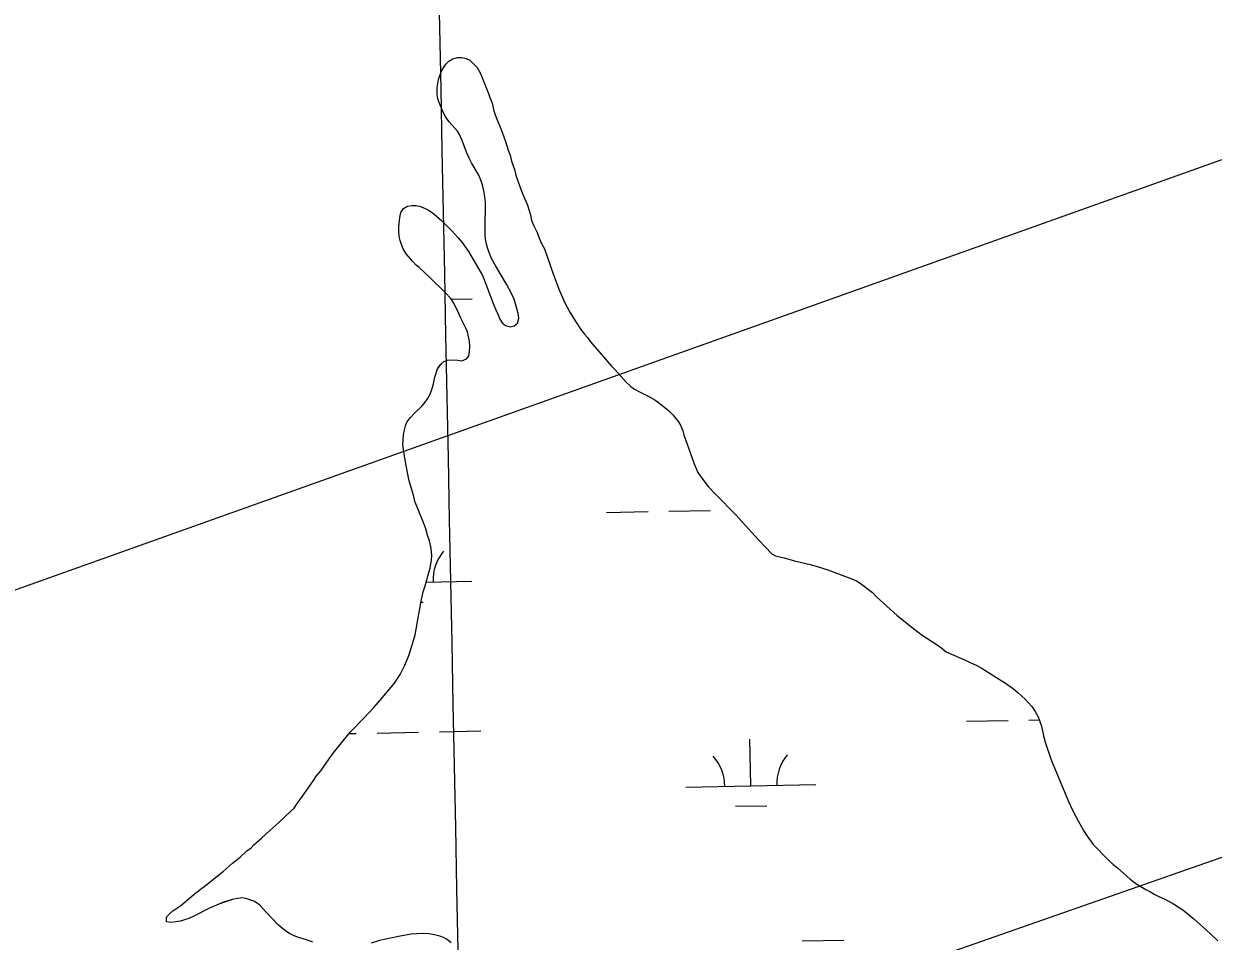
# Model space of a CAD drawing. Extents: x 3989314 to 4027622, y 243956 to 270014.
# Drawn here: x 4003714 to 4004630, y 259932 to 260638 of the extents above; entities that cross this region are included whole.
import ezdxf

# ---------------------------------------------------------------- set-up
doc = ezdxf.new("R2010")
doc.units = 0
for name, color, linetype in [('V-GRID-MAJR', 7, 'Continuous'), ('V-RIVR-EDGE', 7, 'Continuous'), ('V-UTIL-LINE', 7, 'Continuous'), ('V-WETL-SWMP', 7, 'Continuous')]:
    doc.layers.add(name, color=color, linetype=linetype)

msp = doc.modelspace()

# ---------------------------------------------------------------- linework, layer by layer
at = {"layer": 'V-GRID-MAJR'}
msp.add_spline([(4004252.853, 249607.957), (4004133.032, 255664.571), (4004013.15, 261724.27000000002), (4003893.269, 267783.95900000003), (4003893.208, 267787.051)], degree=3, dxfattribs=at)
at = {"layer": 'V-RIVR-EDGE'}
for points in [[(4004016.394, 260498.541), (4004019.753, 260497.634), (4004023.367, 260496.211), (4004026.466, 260494.529), (4004030.083, 260491.943), (4004036.151, 260486.642), (4004044.023, 260478.758), (4004048.799, 260473.586), (4004051.769, 260469.968), (4004056.8030000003, 260462.988), (4004067.512, 260444.509), (4004070.348, 260437.529), (4004075.1180000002, 260424.479), (4004077.699, 260418.276), (4004079.503, 260414.401), (4004080.793, 260410.911), (4004082.7290000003, 260408.198), (4004085.311, 260406.12900000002), (4004088.67, 260405.222), (4004091.771, 260405.994), (4004094.355, 260408.06100000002), (4004095.52, 260411.677), (4004095.006, 260415.294), (4004092.944, 260422.788), (4004091.785, 260426.407), (4004089.721, 260430.80000000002), (4004085.9790000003, 260438.035), (4004077.85, 260451.734), (4004074.4960000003, 260457.809), (4004072.562, 260462.20200000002), (4004071.5300000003, 260465.173), (4004070.627, 260468.663), (4004069.8570000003, 260472.66700000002), (4004069.6010000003, 260475.897), (4004069.48, 260488.68600000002), (4004069.74, 260493.206), (4004069.875, 260501.087), (4004069.2320000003, 260505.222), (4004068.46, 260509.744), (4004067.43, 260514.266), (4004066.271, 260517.883), (4004064.594, 260521.759), (4004059.046, 260531.193), (4004057.11, 260534.81100000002), (4004055.177, 260539.462), (4004051.953, 260548.508), (4004049.7600000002, 260553.03), (4004048.2120000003, 260555.744), (4004041.758, 260562.984), (4004038.791, 260567.25), (4004036.339, 260572.03), (4004033.759, 260578.231), (4004032.987, 260581.46300000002), (4004032.602, 260584.61500000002), (4004032.6550000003, 260589.266), (4004033.616, 260595.438), (4004034.574, 260598.435), (4004036.4620000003, 260602.852), (4004039.231, 260607.21600000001), (4004041.687, 260609.643), (4004044.789, 260611.42500000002), (4004048.2770000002, 260612.326), (4004051.636, 260612.32200000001), (4004054.866, 260611.67500000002), (4004057.835, 260610.381), (4004063.3850000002, 260604.693), (4004065.579, 260600.55800000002), (4004066.998, 260597.458), (4004072.157, 260584.666), (4004073.187, 260581.563), (4004074.9930000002, 260577.299), (4004076.15, 260571.227), (4004077.183, 260568.12600000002), (4004082.6, 260554.945), (4004085.176, 260547.839), (4004087.369, 260540.99000000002), (4004088.787, 260537.11500000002), (4004089.948, 260532.593), (4004092.008, 260526.261), (4004093.167, 260521.739), (4004094.5870000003, 260517.475), (4004097.552, 260509.592), (4004102.1950000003, 260498.611), (4004104.386, 260491.244), (4004105.287, 260486.851), (4004106.705, 260483.23500000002), (4004109.543, 260477.678), (4004111.22, 260473.283), (4004113.2830000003, 260468.632), (4004115.218, 260465.013), (4004122.181, 260445.244), (4004126.5640000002, 260433.487), (4004130.5640000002, 260424.18300000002), (4004134.8200000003, 260416.30000000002), (4004138.819, 260409.709), (4004143.2060000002, 260402.988), (4004145.918, 260399.369), (4004148.24, 260396.784), (4004150.694, 260393.682), (4004166.957, 260374.68), (4004169.279, 260372.225)], [(4003835.295, 259959.858), (4003843.827, 259966.956), (4003846.799, 259969.668), (4003854.2970000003, 259975.218), (4003868.127, 259986.187), (4003875.106, 259992.513), (4003881.052, 259997.158), (4003886.221, 260001.805), (4003889.324, 260004.259), (4003891.521, 260006.454), (4003897.727, 260012.002), (4003903.6720000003, 260017.68300000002), (4003910.6520000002, 260023.749), (4003919.96, 260032.39800000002), (4003922.415, 260034.852), (4003924.2260000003, 260037.56100000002), (4003930.173, 260045.82700000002), (4003937.2860000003, 260056.155), (4003939.7430000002, 260059.51200000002), (4003943.1040000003, 260063.513), (4003951.896, 260076.03900000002), (4003958.88, 260085.07700000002), (4003965.991, 260093.467), (4003975.944, 260103.666), (4003983.96, 260112.18600000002), (4003989.002, 260117.996), (4003999.731, 260131.036), (4004003.9990000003, 260137.62), (4004007.62, 260144.854), (4004010.856, 260152.343), (4004013.705, 260161.125), (4004015.646, 260168.23), (4004017.332, 260176.882), (4004020.187, 260194.06100000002), (4004021.87, 260201.166), (4004023.4250000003, 260205.815), (4004026.144, 260216.147), (4004027.181, 260219.505), (4004028.217, 260225.834), (4004028.477, 260228.934), (4004028.35, 260232.16400000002), (4004027.836, 260235.91), (4004026.677, 260240.563), (4004025.2600000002, 260244.825), (4004023.972, 260249.60700000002), (4004022.423, 260253.742), (4004017.393, 260265.757), (4004015.46, 260270.798), (4004014.559, 260274.543), (4004010.821, 260287.722), (4004007.86, 260302.451), (4004006.1890000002, 260313.951), (4004006.582, 260321.701), (4004007.1, 260324.928), (4004008.265, 260328.932), (4004009.302, 260331.775), (4004012.017, 260335.389), (4004015.378, 260339.00400000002), (4004020.936, 260344.42500000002), (4004023.394, 260347.13700000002), (4004025.202, 260349.719), (4004027.144, 260353.207), (4004028.5670000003, 260356.82200000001), (4004029.733, 260361.342), (4004030.771, 260366.38), (4004032.841, 260372.837), (4004035.299, 260376.19400000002), (4004037.755, 260378.389), (4004040.597, 260379.548), (4004043.9560000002, 260379.804), (4004048.6070000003, 260379.413), (4004051.7060000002, 260378.89500000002), (4004055.0640000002, 260380.443), (4004057.006, 260382.768), (4004057.524, 260386.256), (4004057.784, 260390.13), (4004057.399, 260393.87600000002), (4004055.855, 260401.37), (4004054.694, 260404.212), (4004051.083, 260411.19), (4004049.2770000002, 260415.456), (4004045.537, 260423.339), (4004043.2120000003, 260426.826), (4004038.824, 260431.48200000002), (4004027.3340000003, 260442.856), (4004018.815, 260450.74300000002), (4004016.49, 260452.682), (4004013.6520000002, 260455.525), (4004008.6180000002, 260461.34100000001), (4004006.5530000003, 260465.089), (4004005.134, 260468.45), (4004004.1040000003, 260471.551), (4004003.4590000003, 260474.651), (4004003.205, 260478.913), (4004003.207, 260482.401), (4004003.856, 260489.247), (4004004.7630000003, 260493.122), (4004006.705, 260496.223), (4004009.806, 260497.89800000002), (4004013.164, 260498.41400000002), (4004016.394, 260498.541)], [(4004169.279, 260372.225), (4004177.801, 260362.919), (4004181.674, 260359.30000000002), (4004184.512, 260357.229), (4004188.258, 260355.032), (4004196.006, 260351.28), (4004200.1380000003, 260348.951), (4004203.882, 260346.236), (4004210.596, 260340.677), (4004213.952, 260337.317), (4004218.341, 260332.14500000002), (4004220.276, 260328.916), (4004221.694, 260325.03900000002), (4004222.468, 260321.93600000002), (4004230.332, 260299.71300000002), (4004233.298, 260293.123), (4004235.491, 260289.633), (4004241.17, 260282.266), (4004246.849, 260276.321), (4004262.469, 260260.549), (4004267.503, 260255.12), (4004279.896, 260241.161), (4004290.224, 260230.56), (4004293.0640000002, 260229.008), (4004299.651, 260227.325), (4004307.787, 260224.992), (4004319.67, 260222.143), (4004324.45, 260220.84900000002), (4004333.2320000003, 260218.12900000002), (4004353.12, 260210.752), (4004355.961, 260209.329), (4004359.188, 260207.131), (4004367.5810000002, 260200.666), (4004370.809, 260197.434), (4004386.687, 260183.084), (4004399.21, 260172.87), (4004405.924, 260167.957), (4004417.546, 260160.326), (4004421.032, 260157.871), (4004424.517, 260155.026), (4004436.14, 260149.98), (4004447.8910000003, 260144.418), (4004452.024, 260142.218), (4004470.102, 260130.837), (4004476.299, 260126.56900000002), (4004479.5270000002, 260123.856), (4004485.2060000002, 260118.555), (4004487.5300000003, 260115.969), (4004490.24, 260112.995), (4004492.8200000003, 260109.247), (4004495.145, 260104.983), (4004497.721, 260097.748), (4004499.267, 260090.51200000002), (4004500.555, 260085.603), (4004505.325, 260071.90600000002), (4004518.609, 260039.99000000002), (4004521.963, 260032.625), (4004525.963, 260025.00100000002), (4004530.09, 260017.505), (4004533.057, 260013.11000000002), (4004537.575, 260006.907), (4004549.451, 259994.627), (4004552.937, 259991.39500000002), (4004556.165, 259988.80800000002), (4004566.106, 259980.147), (4004570.495, 259976.785), (4004578.113, 259972.13), (4004581.214, 259970.57700000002), (4004585.0870000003, 259968.249), (4004588.056, 259966.696), (4004592.1890000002, 259964.886), (4004599.292, 259961.134), (4004606.65, 259956.479), (4004615.043, 259949.62600000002), (4004627.6950000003, 259938.249), (4004633.503, 259932.691)], [(4003936.9420000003, 259931.755), (4003932.0330000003, 259933.439), (4003925.059, 259935.509), (4003921.9590000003, 259936.804), (4003918.86, 259938.356), (4003916.019, 259940.166), (4003910.596, 259944.821), (4003901.044, 259954.646), (4003896.5270000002, 259959.557), (4003893.944, 259961.75400000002), (4003891.361, 259963.307), (4003885.42, 259965.248), (4003882.451, 259965.768), (4003875.733, 259964.738), (4003868.108, 259962.291), (4003864.6210000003, 259961.00100000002), (4003856.738, 259957.517), (4003845.365, 259951.584), (4003841.491, 259949.907), (4003838.001, 259948.748), (4003835.029, 259947.844), (4003831.412, 259947.201), (4003827.5360000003, 259946.816), (4003824.179, 259947.20500000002), (4003824.181, 259950.82200000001), (4003826.507, 259953.536), (4003829.092, 259955.729), (4003835.295, 259959.858)], [(4004043.255, 259931.165), (4004040.415, 259933.621), (4004037.4450000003, 259935.173), (4004034.605, 259936.21), (4004030.472, 259937.246), (4004026.208, 259938.022), (4004021.301, 259938.284), (4004012.515, 259937.774), (4004002.826, 259936.101), (4003988.2260000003, 259932.882), (4003981.895, 259930.81900000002)]]:
    msp.add_lwpolyline(points, dxfattribs=at)
at = {"layer": 'V-UTIL-LINE'}
for points in [[(3993476.19388543, 256555.39729889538), (4009243.873, 262176.257), (4010284.359, 262316.332), (4011271.3910000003, 262462.579)], [(4011371.174, 261859.06), (4011335.137, 261835.449), (4010585.718, 261810.076), (4009561.018, 261669.59), (4009556.1520000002, 261668.826), (4009323.092, 261637.111), (4006559.342, 260668.488), (4004279.001, 259871.962), (3996043.126, 256937.659), (3993486.7824093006, 256012.1870619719)]]:
    msp.add_lwpolyline(points, dxfattribs=at)
at = {"layer": 'V-WETL-SWMP'}
for p, q in [((4004043.4747557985, 260426.43385924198), (4004059.6685816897, 260426.75658633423)), ((4004162.9662724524, 260262.28114718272), (4004194.959919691, 260262.9187492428)), ((4004210.95674331, 260263.23755027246), (4004242.950390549, 260263.87515233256)), ((4004024.200437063, 260208.7636044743), (4004059.4060740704, 260209.46521834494)), ((4004020.050741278, 260193.24684107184), (4004021.7210816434, 260193.28012931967)), ((4004440.1309228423, 260101.59777120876), (4004472.124570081, 260102.2353732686)), ((4004488.1213936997, 260102.55417429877), (4004495.954070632, 260102.7102718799)), ((4003964.852802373, 260092.12594368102), (4003970.3162107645, 260092.2348240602)), ((4003986.313034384, 260092.55362509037), (4004018.306681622, 260093.19122714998)), ((4004034.303505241, 260093.5100281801), (4004066.297152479, 260094.14763023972)), ((4004274.025209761, 260051.84822771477), (4004273.307907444, 260087.841080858)), ((4004224.035135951, 260050.85197449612), (4004324.0152835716, 260052.84448093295)), ((4004262.335055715, 260036.18119036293), (4004286.3302911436, 260036.65939190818)), ((4004313.566255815, 259932.54140035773), (4004345.5599030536, 259933.17900241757))]:
    msp.add_line(p, q, dxfattribs=at)
for points in [[(4004067.511, 260444.508), (4004070.348, 260437.53), (4004075.119, 260424.48), (4004077.698, 260418.277), (4004079.504, 260414.401), (4004080.793, 260410.912), (4004082.7290000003, 260408.198), (4004085.311, 260406.12900000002), (4004088.669, 260405.222), (4004091.77, 260405.995), (4004094.355, 260408.06), (4004095.52, 260411.677), (4004095.006, 260415.294), (4004092.944, 260422.788), (4004091.784, 260426.40600000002), (4004089.721, 260430.799), (4004085.9790000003, 260438.036), (4004077.8510000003, 260451.73500000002), (4004074.4960000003, 260457.80800000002), (4004072.562, 260462.20200000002), (4004071.5300000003, 260465.174), (4004070.628, 260468.662), (4004069.856, 260472.66700000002), (4004069.6, 260475.897), (4004069.48, 260488.68600000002), (4004069.741, 260493.207), (4004069.876, 260501.087), (4004069.233, 260505.22100000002), (4004068.461, 260509.74300000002), (4004067.431, 260514.265), (4004066.271, 260517.883), (4004064.594, 260521.759), (4004059.046, 260531.193), (4004057.111, 260534.812), (4004055.176, 260539.46300000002), (4004051.953, 260548.508), (4004049.7600000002, 260553.03100000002), (4004048.2120000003, 260555.745), (4004041.758, 260562.984), (4004038.79, 260567.249), (4004036.339, 260572.03), (4004033.759, 260578.23200000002), (4004032.986, 260581.462), (4004032.6010000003, 260584.61500000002), (4004032.656, 260589.265), (4004033.616, 260595.439), (4004034.574, 260598.435), (4004036.463, 260602.852), (4004039.231, 260607.21600000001), (4004041.687, 260609.643), (4004044.789, 260611.424), (4004048.2770000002, 260612.326), (4004051.636, 260612.323), (4004054.865, 260611.67500000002), (4004057.835, 260610.381), (4004063.386, 260604.69400000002), (4004065.579, 260600.55800000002), (4004066.998, 260597.457), (4004072.156, 260584.665), (4004073.187, 260581.564), (4004074.9930000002, 260577.299), (4004076.151, 260571.227), (4004077.182, 260568.12600000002), (4004082.599, 260554.946), (4004085.177, 260547.839), (4004087.369, 260540.991), (4004088.787, 260537.11500000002), (4004089.947, 260532.593), (4004092.009, 260526.261), (4004093.168, 260521.739), (4004094.586, 260517.475), (4004097.552, 260509.593), (4004102.1950000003, 260498.61000000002), (4004104.386, 260491.245), (4004105.287, 260486.852), (4004106.705, 260483.234), (4004109.544, 260477.678), (4004111.22, 260473.284), (4004113.2830000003, 260468.633), (4004115.219, 260465.014), (4004122.181, 260445.245), (4004126.5640000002, 260433.486), (4004130.563, 260424.18300000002), (4004134.8200000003, 260416.30000000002), (4004138.8200000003, 260409.709), (4004143.207, 260402.988), (4004145.918, 260399.369), (4004148.241, 260396.784), (4004150.693, 260393.682), (4004166.957, 260374.681), (4004169.2800000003, 260372.225), (4004177.8000000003, 260362.919), (4004181.673, 260359.299), (4004184.5130000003, 260357.23), (4004188.258, 260355.03100000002), (4004196.006, 260351.28), (4004200.1380000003, 260348.95200000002), (4004203.882, 260346.236), (4004210.596, 260340.677), (4004213.952, 260337.316), (4004218.341, 260332.146)], [(4003897.7260000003, 260012.003), (4003903.6720000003, 260017.68300000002), (4003910.6520000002, 260023.75), (4003919.9590000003, 260032.39800000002), (4003922.415, 260034.851), (4003924.2260000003, 260037.562), (4003930.174, 260045.826), (4003937.2860000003, 260056.155), (4003939.7430000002, 260059.51200000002), (4003943.1040000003, 260063.514), (4003951.897, 260076.03900000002), (4003958.879, 260085.076), (4003965.99, 260093.468), (4003975.944, 260103.666), (4003983.9590000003, 260112.187), (4003989.001, 260117.996), (4003999.7320000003, 260131.036), (4004003.9990000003, 260137.621), (4004007.6210000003, 260144.853), (4004010.856, 260152.343), (4004013.704, 260161.125), (4004015.647, 260168.229), (4004017.332, 260176.882), (4004020.186, 260194.06100000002), (4004021.87, 260201.165), (4004023.424, 260205.814), (4004026.144, 260216.147), (4004027.18, 260219.505), (4004028.217, 260225.834), (4004028.478, 260228.934), (4004028.3510000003, 260232.16400000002), (4004027.8370000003, 260235.91), (4004026.677, 260240.562), (4004025.259, 260244.825), (4004023.971, 260249.606), (4004022.424, 260253.741), (4004017.394, 260265.758), (4004015.46, 260270.797), (4004014.558, 260274.544), (4004010.821, 260287.723), (4004007.86, 260302.45200000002), (4004006.1890000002, 260313.95), (4004006.582, 260321.7), (4004007.1010000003, 260324.929), (4004008.2660000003, 260328.93300000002), (4004009.302, 260331.774), (4004012.017, 260335.39), (4004015.378, 260339.00400000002), (4004020.937, 260344.426), (4004023.393, 260347.13700000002), (4004025.203, 260349.719), (4004027.144, 260353.206), (4004028.5670000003, 260356.82200000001), (4004029.733, 260361.342), (4004030.77, 260366.38), (4004032.841, 260372.837), (4004035.298, 260376.19400000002), (4004037.754, 260378.389), (4004040.597, 260379.549), (4004043.955, 260379.805), (4004048.606, 260379.41400000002), (4004051.7060000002, 260378.896), (4004055.065, 260380.443), (4004057.005, 260382.767), (4004057.524, 260386.255), (4004057.785, 260390.13), (4004057.4, 260393.87600000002), (4004055.855, 260401.37), (4004054.694, 260404.21300000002), (4004051.082, 260411.191), (4004049.2770000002, 260415.45500000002), (4004045.5360000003, 260423.33800000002), (4004043.213, 260426.82700000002), (4004038.824, 260431.481), (4004027.335, 260442.856), (4004018.815, 260450.742), (4004016.491, 260452.682), (4004013.651, 260455.526), (4004008.617, 260461.342), (4004006.5530000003, 260465.09), (4004005.134, 260468.45), (4004004.103, 260471.551), (4004003.4590000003, 260474.651), (4004003.204, 260478.91400000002), (4004003.2060000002, 260482.402), (4004003.8570000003, 260489.248), (4004004.764, 260493.123), (4004006.704, 260496.222), (4004009.805, 260497.899), (4004013.164, 260498.41400000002), (4004016.394, 260498.541), (4004019.752, 260497.634), (4004023.3680000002, 260496.21), (4004026.467, 260494.529), (4004030.082, 260491.943), (4004036.15, 260486.642), (4004044.024, 260478.757), (4004048.8000000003, 260473.586), (4004051.769, 260469.967), (4004056.802, 260462.988), (4004067.511, 260444.508)], [(4004218.341, 260332.146), (4004220.276, 260328.915), (4004221.694, 260325.038), (4004222.467, 260321.937), (4004230.332, 260299.71300000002), (4004233.298, 260293.123), (4004235.492, 260289.633), (4004241.171, 260282.266), (4004246.85, 260276.32), (4004262.47, 260260.549), (4004267.504, 260255.12), (4004279.896, 260241.16), (4004290.223, 260230.56), (4004293.0640000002, 260229.008), (4004299.651, 260227.324), (4004307.788, 260224.99300000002), (4004319.67, 260222.143), (4004324.449, 260220.848), (4004333.231, 260218.12900000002), (4004353.12, 260210.752), (4004355.961, 260209.329), (4004359.1890000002, 260207.131), (4004367.5810000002, 260200.666), (4004370.808, 260197.434), (4004386.687, 260183.084), (4004399.21, 260172.87), (4004405.924, 260167.957), (4004417.545, 260160.32700000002), (4004421.031, 260157.87), (4004424.517, 260155.026), (4004436.14, 260149.98), (4004447.8910000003, 260144.41700000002), (4004452.024, 260142.218), (4004470.1010000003, 260130.837), (4004476.298, 260126.57), (4004479.526, 260123.855), (4004485.2060000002, 260118.555), (4004487.5300000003, 260115.969), (4004490.24, 260112.996), (4004492.821, 260109.248), (4004495.144, 260104.984), (4004497.722, 260097.748), (4004499.267, 260090.513), (4004500.556, 260085.603), (4004505.326, 260071.907), (4004518.609, 260039.99000000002), (4004521.963, 260032.625), (4004525.9620000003, 260025), (4004530.09, 260017.505), (4004533.058, 260013.111), (4004537.575, 260006.907), (4004549.451, 259994.627), (4004552.937, 259991.39500000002), (4004556.165, 259988.809), (4004566.105, 259980.147), (4004570.495, 259976.785), (4004578.114, 259972.12900000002), (4004581.213, 259970.57700000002), (4004585.0870000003, 259968.249), (4004588.057, 259966.69700000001), (4004592.1890000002, 259964.885), (4004599.291, 259961.134), (4004606.651, 259956.479), (4004615.043, 259949.62600000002), (4004627.6950000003, 259938.25), (4004633.504, 259932.691)], [(4003936.941, 259931.755), (4003932.0330000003, 259933.438), (4003925.059, 259935.51), (4003921.9590000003, 259936.804), (4003918.86, 259938.356), (4003916.02, 259940.16700000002), (4003910.597, 259944.821), (4003901.045, 259954.64500000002), (4003896.5270000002, 259959.557), (4003893.9450000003, 259961.755), (4003891.362, 259963.307), (4003885.421, 259965.249), (4003882.451, 259965.768), (4003875.733, 259964.739), (4003868.109, 259962.29), (4003864.6210000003, 259961), (4003856.738, 259957.518), (4003845.366, 259951.584), (4003841.49, 259949.907), (4003838.001, 259948.747), (4003835.029, 259947.845), (4003831.412, 259947.201), (4003827.5360000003, 259946.816), (4003824.1780000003, 259947.206), (4003824.18, 259950.823), (4003826.507, 259953.535), (4003829.092, 259955.729), (4003835.296, 259959.858), (4003843.827, 259966.957), (4003846.8000000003, 259969.668), (4003854.296, 259975.217), (4003868.126, 259986.188), (4003875.106, 259992.513), (4003881.052, 259997.159), (4003886.222, 260001.806), (4003889.324, 260004.258), (4003891.522, 260006.453), (4003897.7260000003, 260012.003)], [(4004043.255, 259931.165), (4004040.415, 259933.621), (4004037.4450000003, 259935.173), (4004034.6040000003, 259936.209), (4004030.471, 259937.245), (4004026.208, 259938.02300000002), (4004021.3000000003, 259938.285), (4004012.515, 259937.774), (4004002.825, 259936.102), (4003988.2260000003, 259932.882), (4003981.895, 259930.82)]]:
    msp.add_lwpolyline(points, dxfattribs=at)
for centre, radius, start, end in [((4004064.638508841, 260210.0443931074), 35.246287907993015, 140.36987458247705, 181.91353291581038), ((4004218.783780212, 260051.2222175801), 35.24628790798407, 0.3698775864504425, 41.913535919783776), ((4004329.247718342, 260053.42365569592), 35.246287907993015, 140.36987458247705, 181.91353291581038)]:
    msp.add_arc(centre, radius, start, end, dxfattribs=at)

doc.saveas('drawing.dxf')
